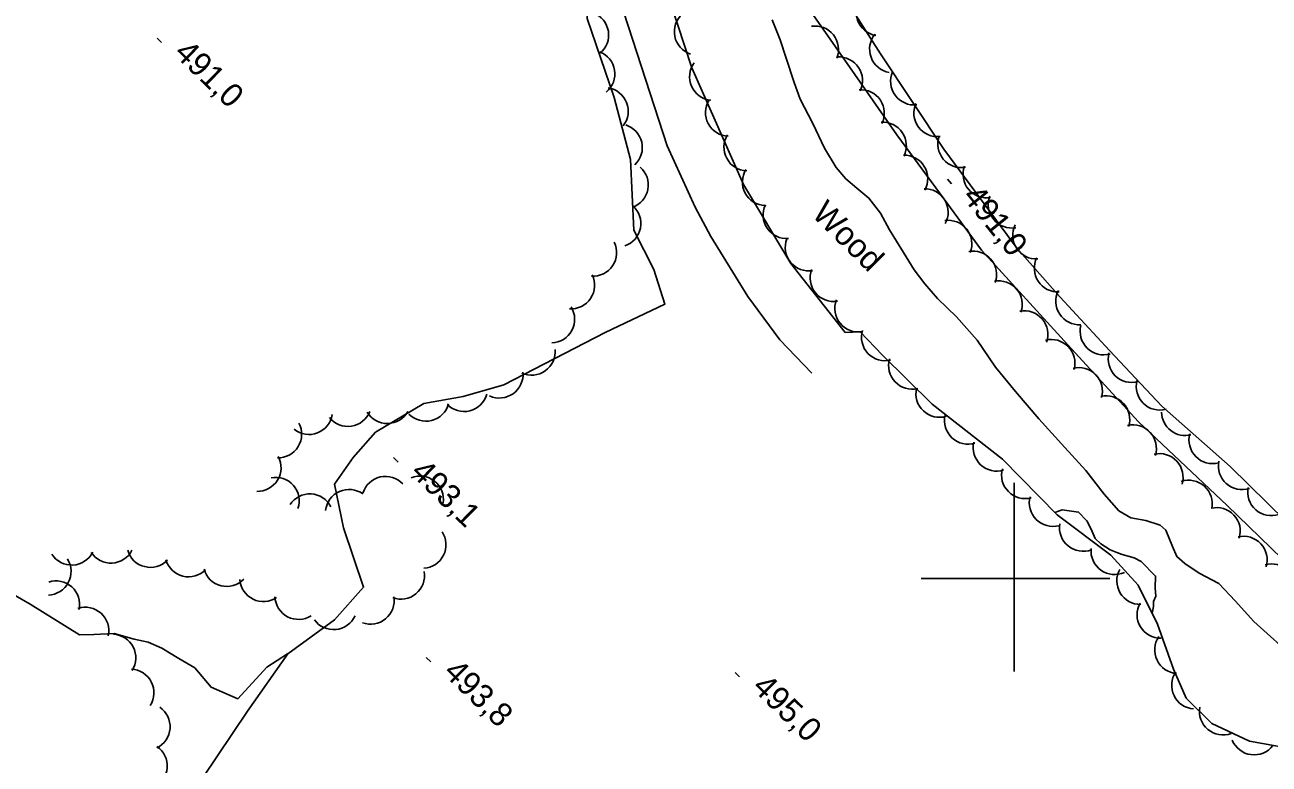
# Model space of a CAD drawing. Extents: x 642515 to 647219, y 6080136 to 6084356.
# Drawn here: x 643274.3 to 643432.4, y 6081776.4 to 6081870.4 of the extents above; entities that cross this region are included whole.
import ezdxf

# ---------------------------------------------------------------- set-up
doc = ezdxf.new("R2010")
doc.units = 0
for name, color, linetype in [('Level 19', 7, 'Continuous'), ('Level 2', 7, 'Continuous'), ('Level 21', 7, 'Continuous'), ('Level 3', 7, 'Continuous'), ('Level 4', 7, 'Continuous'), ('Level 44', 7, 'Continuous'), ('Level 57', 7, 'Continuous'), ('Level 61', 7, 'Continuous')]:
    doc.layers.add(name, color=color, linetype=linetype)

msp = doc.modelspace()

# ---------------------------------------------------------------- linework, layer by layer
at = {"layer": 'Level 19'}
for points in [[(643334.62, 6081917.44), (643337.61, 6081910.78), (643340.67, 6081902.84), (643342.55, 6081895.79), (643345.6, 6081886.81), (643347.55, 6081880.8), (643349.26, 6081875.53), (643352.64, 6081865.05), (643355.91, 6081855.04), (643359.45, 6081847.22), (643361.44, 6081843.48), (643366.13, 6081835.85), (643370.21, 6081830.35), (643374.29, 6081826.13)], [(643378.5, 6081831.29), (643371.61, 6081840.04), (643365.6, 6081850.12), (643359.03, 6081864.95), (643355.37, 6081876.07), (643349.91, 6081891.65), (643347.8, 6081898.52), (643347.85, 6081900.37), (643348.54, 6081902.18), (643349.43, 6081904.41)]]:
    msp.add_lwpolyline(points, dxfattribs=at)
at = {"layer": 'Level 2'}
for points in [[(643417.51, 6081795.59), (643417.71, 6081796.43), (643417.67, 6081797.07), (643417.99, 6081797.77), (643417.92, 6081798.82), (643417.95, 6081800.31), (643416.11, 6081802.17), (643415.24, 6081802.64), (643413.73, 6081803.07), (643413.03, 6081803.31), (643412.2, 6081803.66), (643410.99, 6081804.43), (643410.27, 6081805.07), (643409.75, 6081806.29), (643409.24, 6081807.35), (643408.17, 6081808.45), (643406.07, 6081808.72), (643405.17, 6081808.39)], [(643307.63, 6081790.43), (643305.01, 6081788.73), (643301.32, 6081784.71), (643297.94, 6081786.2), (643295.86, 6081788.65), (643293.86, 6081789.82), (643291.69, 6081791.14), (643289.95, 6081791.92), (643288.16, 6081792.29), (643285.62, 6081793.02), (643283.06, 6081792.87), (643281.22, 6081792.84), (643274.95, 6081796.73), (643271.95, 6081798.48)]]:
    msp.add_lwpolyline(points, dxfattribs=at)
at = {"layer": 'Level 21'}
for points in [[(643440.12, 6081775.01), (643441.64, 6081780.33), (643442.67, 6081784.57), (643442.68, 6081787.74), (643442.64, 6081790.88), (643441.66, 6081793.71), (643436.78, 6081799.85), (643427.07, 6081809.27), (643415.8, 6081819.93), (643406.79, 6081829.72), (643395.82, 6081841.77), (643391.08, 6081848.24), (643385.06, 6081856.44), (643379.76, 6081864.09), (643372.39, 6081874.7), (643365.86, 6081884.8), (643364.61, 6081886.74), (643361.09, 6081891.67), (643355.89, 6081897.71), (643349.43, 6081904.41), (643342.04, 6081911.33), (643334.62, 6081917.44), (643326.4, 6081923.42)], [(643376.93, 6081876.25), (643382.99, 6081866.73), (643391.06, 6081854.59), (643400.37, 6081841.96), (643405.82, 6081835.77), (643412.11, 6081828.99), (643418.75, 6081821.91), (643427.43, 6081814.23), (643436.93, 6081804.91)]]:
    msp.add_lwpolyline(points, dxfattribs=at)
at = {"layer": 'Level 3'}
for p, q in [((643291.08, 6081868.7), (643291.65, 6081868.15)), ((643391.52, 6081850.8), (643392.02, 6081850.17)), ((643321.14, 6081815.37), (643321.71, 6081814.81)), ((643325.29, 6081789.97), (643325.86, 6081789.41)), ((643364.52, 6081788.07), (643365.1, 6081787.51))]:
    msp.add_line(p, q, dxfattribs=at)
at = {"layer": 'Level 4'}
msp.add_lwpolyline([(643435.9, 6081789.61), (643430.44, 6081794.55), (643428.07, 6081797.15), (643425.98, 6081799.37), (643423.5, 6081800.69), (643421.66, 6081801.91), (643420.66, 6081802.8), (643420.09, 6081804.09), (643419.24, 6081806.17), (643418.54, 6081806.79), (643416.73, 6081807.37), (643414.82, 6081807.7), (643413.27, 6081808.61), (643411.41, 6081810.71), (643409.09, 6081813.75), (643406.42, 6081816.65), (643403.13, 6081820.31), (643400.14, 6081823.79), (643397.61, 6081826.86), (643395.27, 6081830.3), (643392.67, 6081833.28), (643390.23, 6081835.59), (643388.63, 6081837.46), (643387.27, 6081839.27), (643385.93, 6081841.45), (643384.14, 6081844.32), (643383, 6081846.46), (643381.52, 6081848.38), (643379.99, 6081849.66), (643378.59, 6081850.82), (643377.37, 6081852.28), (643375.89, 6081854.72), (643374.41, 6081857.85), (643372.81, 6081860.94), (643372.04, 6081863.06), (643371, 6081866.18), (643370.25, 6081868.51), (643369.25, 6081871.06)], dxfattribs=at)
at = {"layer": 'Level 44'}
for centre, start, end in [((643382.91, 6081872.01), 140.0143, 259.9923), ((643345.46, 6081869.11), 309.1913, 69.1693), ((643359.81, 6081869.53), 131.1619, 251.1398), ((643374.67, 6081867.26), 338.4532, 98.4311), ((643384.62, 6081867.31), 140.0143, 259.9923), ((643346.25, 6081864.18), 309.1913, 69.1693), ((643377.71, 6081863.33), 333.7972, 93.7751), ((643361.75, 6081863.8), 143.7907, 263.7687), ((643387.29, 6081863.22), 156.283, 276.2609), ((643347.95, 6081859.42), 321.7747, 81.7526), ((643380.49, 6081859.17), 333.7972, 93.7751), ((643363.76, 6081859.25), 147.9714, 267.9494), ((643390.24, 6081859.19), 156.283, 276.2609), ((643383.29, 6081855.03), 334.1895, 94.1675), ((643349.74, 6081854.81), 312.9106, 72.8885), ((643366.11, 6081854.84), 147.9714, 267.9494), ((643393.29, 6081855.25), 159.7724, 279.7504), ((643386, 6081850.84), 331.3775, 91.3555), ((643350.5, 6081850.05), 289.0276, 49.0055), ((643368.45, 6081850.42), 147.9714, 267.9494), ((643396.49, 6081851.41), 159.7724, 279.7504), ((643388.6, 6081846.57), 331.3775, 91.3555), ((643399.69, 6081847.57), 159.7724, 279.7504), ((643349.55, 6081845.14), 289.0276, 49.0055), ((643371.09, 6081846.22), 154.2462, 274.2241), ((643391.62, 6081842.55), 338.7325, 98.7104), ((643402.81, 6081843.63), 153.1727, 273.1506), ((643346.47, 6081841.45), 266.1262, 26.1042), ((643373.9, 6081842.11), 159.0947, 279.0726), ((643394.76, 6081838.64), 340.6545, 100.6324), ((643405.55, 6081839.44), 153.1727, 273.1506), ((643377.05, 6081838.23), 159.0947, 279.0726), ((643343.68, 6081837.3), 266.1262, 26.1042), ((643398.02, 6081834.85), 340.6545, 100.6324), ((643408.28, 6081835.26), 153.1727, 273.1506), ((643341.14, 6081832.96), 271.9352, 31.9132), ((643380.2, 6081834.35), 159.0947, 279.0726), ((643401.27, 6081831.05), 340.6545, 100.6324), ((643383.58, 6081830.7), 163.5946, 283.5725), ((643411.37, 6081831.44), 165.4019, 285.3798), ((643404.71, 6081827.4), 344.4147, 104.3926), ((643338.66, 6081828.85), 245.4298, 5.4077), ((643387.03, 6081827.08), 163.5946, 283.5725), ((643414.93, 6081827.93), 165.4019, 285.3798), ((643334.58, 6081825.95), 245.4298, 5.4077), ((643408.21, 6081823.82), 344.4147, 104.3926), ((643418.49, 6081824.42), 165.4019, 285.3798), ((643330.08, 6081824.24), 224.2779, 344.2558), ((643390.5, 6081823.5), 166.775, 286.753), ((643411.67, 6081820.23), 342.7226, 102.7006), ((643325.23, 6081823.01), 224.2779, 344.2558), ((643310.38, 6081821.31), 231.0292, 351.0071), ((643315.32, 6081822.34), 218.4803, 338.4582), ((643320.34, 6081822.71), 210.7864, 330.7643), ((643394.14, 6081820.08), 166.775, 286.753), ((643421.71, 6081821.19), 181.0739, 284.3159), ((643306.45, 6081818.34), 268.4185, 28.3965), ((643415.06, 6081816.55), 342.7226, 102.7006), ((643425.2, 6081817.61), 164.3379, 284.3159), ((643397.78, 6081816.65), 166.775, 286.753), ((643303.83, 6081814.08), 268.4185, 28.3965), ((643418.45, 6081812.88), 342.7226, 102.7006), ((643401.38, 6081813.17), 164.9109, 284.8889), ((643428.93, 6081814.31), 168.4457, 288.4236), ((643306.14, 6081809.87), 341.0531, 101.031), ((643320.11, 6081809.99), 43.1086, 163.0865), ((643324.47, 6081810.03), 351.7552, 111.7332), ((643422.17, 6081809.5), 348.4658, 108.4438), ((643310.49, 6081807.76), 27.0191, 146.997), ((643315.47, 6081808.33), 53.7924, 173.7704), ((643404.91, 6081809.62), 164.9109, 284.8889), ((643432.67, 6081810.99), 168.4457, 288.4236), ((643425.72, 6081806.02), 343.1137, 103.0916), ((643324.79, 6081804.29), 273.681, 33.6589), ((643408.75, 6081806.46), 170.6181, 290.596), ((643429.13, 6081802.37), 343.1137, 103.0916), ((643277.15, 6081800.89), 272.1146, 32.0926), ((643280.23, 6081804.71), 212.9392, 332.9172), ((643285.22, 6081804.96), 212.9392, 332.9172), ((643290.23, 6081804.42), 195.9753, 315.9532), ((643295.08, 6081803.21), 195.9753, 315.9532), ((643412.75, 6081803.51), 174.3947, 294.3727), ((643299.93, 6081802), 195.9753, 315.9532), ((643322.06, 6081800.38), 249.6153, 9.5932), ((643416.03, 6081799.7), 150.9169, 270.8949), ((643432.7, 6081798.85), 346.2764, 106.2544), ((643278.24, 6081796.7), 347.9174, 107.8953), ((643304.59, 6081800.07), 184.018, 303.9959), ((643309.05, 6081797.8), 182.4825, 302.4605), ((643318.21, 6081797.19), 249.6153, 9.5932), ((643281.95, 6081793.35), 347.9174, 107.8953), ((643418.6, 6081795.41), 150.9169, 270.8949), ((643313.5, 6081796.5), 215.7046, 335.6826), ((643285.38, 6081789.92), 327.3035, 87.2814), ((643420.84, 6081790.92), 145.7141, 265.692), ((643287.68, 6081785.48), 327.3035, 87.2814), ((643423, 6081786.41), 145.7141, 265.692), ((643289.73, 6081781.15), 295.9085, 55.8864), ((643426.52, 6081783.11), 170.0976, 290.0756), ((643430.47, 6081780.58), 202.4327, 322.4107), ((643289.37, 6081776.16), 295.9085, 55.8864)]:
    msp.add_arc(centre, 3, start, end, dxfattribs=at)
at = {"layer": 'Level 57'}
for points in [[(643347.55, 6081880.8), (643345.69, 6081875.78), (643345.73, 6081871.2), (643349.16, 6081861.19), (643351.25, 6081853.27), (643351.64, 6081844.29), (643354.2, 6081839.3), (643355.6, 6081834.88), (643348.01, 6081831.28), (643335.13, 6081824.64), (643329.99, 6081823.13), (643324.98, 6081822.26), (643318.84, 6081818.6), (643315.98, 6081815.37), (643313.61, 6081812.02), (643314.75, 6081806.46), (643317.31, 6081798.89), (643313.62, 6081794.73), (643307.69, 6081790.44), (643302.58, 6081783.14), (643296.83, 6081774.6)], [(643441.04, 6081778.21), (643436.95, 6081778.04), (643429.89, 6081779.3), (643425.09, 6081781.58), (643421.84, 6081784.77), (643420.25, 6081788.46), (643418.2, 6081794.21), (643415.73, 6081799.14), (643412.28, 6081802.95), (643405.46, 6081808.09), (643398.51, 6081815.16), (643389.57, 6081822.19), (643383.24, 6081828.41), (643380.4, 6081831.38), (643378.5, 6081831.29)]]:
    msp.add_lwpolyline(points, dxfattribs=at)
at = {"layer": 'Level 61'}
for p, q in [((643400, 6081812.16), (643400, 6081788.16)), ((643412.16, 6081800), (643388.16, 6081800))]:
    msp.add_line(p, q, dxfattribs=at)

# ---------------------------------------------------------------- texts
at = {"layer": 'Level 3'}
for s, rotation, p in [('491,0', 315.59, (643293.11, 6081866.66)), ('491,0', 308.8744, (643393.29, 6081848.53)), ('493,1', 315.59, (643323.17, 6081813.33)), ('493,8', 315.59, (643327.32, 6081787.92)), ('495,0', 315.59, (643366.55, 6081786.02))]:
    msp.add_text(s, height=3, rotation=rotation, dxfattribs=at).set_placement(p)
at = {"layer": 'Level 44'}
msp.add_text('Wood', height=3, rotation=315.1749, dxfattribs=at).set_placement((643374.13, 6081846.2))

doc.saveas('drawing.dxf')
